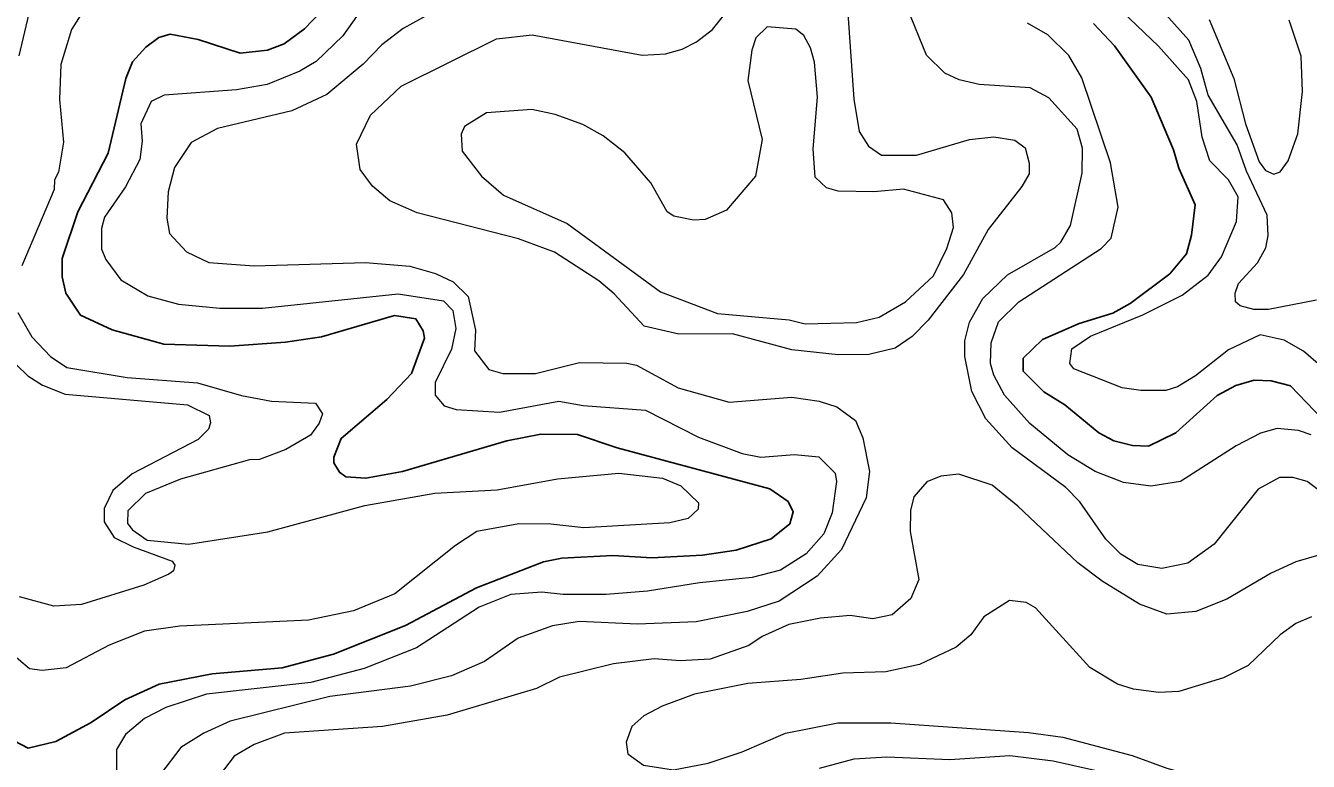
# Model space of a CAD drawing. Extents: x 673.6 to 698.9, y 7012 to 7040.1.
# Drawn here: x 693.89 to 695.502, y 7020.759 to 7021.684 of the extents above; entities that cross this region are included whole.
import ezdxf

# ---------------------------------------------------------------- set-up
doc = ezdxf.new("R2010")
doc.units = 0
doc.header["$LTSCALE"] = 0.032
doc.layers.add('1', color=7, linetype='Continuous', lineweight=25)
doc.layers.add('2', color=7, linetype='Continuous', lineweight=13)

msp = doc.modelspace()

# ---------------------------------------------------------------- linework, layer by layer
at = {"layer": '1'}
for points in [[(694.2607, 7021.7004), (694.2406, 7021.6796), (694.2153, 7021.6608), (694.1943, 7021.6528), (694.1599, 7021.6491), (694.107, 7021.6663), (694.072, 7021.6727), (694.0579, 7021.6686), (694.0416, 7021.6563), (694.0249, 7021.638), (694.0162, 7021.6173), (693.9941, 7021.5233), (693.9562, 7021.4496), (693.9364, 7021.391), (693.9364, 7021.3681), (693.941, 7021.3475), (693.9594, 7021.3196), (693.9992, 7021.3012), (694.0642, 7021.2834), (694.1471, 7021.2808), (694.217, 7021.2858), (694.2621, 7021.2924), (694.3539, 7021.3193), (694.3808, 7021.3151), (694.3897, 7021.3001), (694.3915, 7021.2909), (694.3751, 7021.2464), (694.3442, 7021.2137), (694.2869, 7021.1649), (694.2775, 7021.1412), (694.2775, 7021.1341), (694.2848, 7021.1223), (694.2928, 7021.1168), (694.318, 7021.1149), (694.364, 7021.1232), (694.4951, 7021.1617), (694.5378, 7021.1704), (694.5839, 7021.1699), (694.6337, 7021.153), (694.8255, 7021.1017), (694.8482, 7021.0856)], [(695.3008, 7021.1552), (695.2807, 7021.156), (695.2574, 7021.1619), (695.2385, 7021.1718), (695.196, 7021.2071), (695.1696, 7021.2236), (695.1435, 7021.2492), (695.1435, 7021.2656), (695.1677, 7021.2893), (695.2141, 7021.3093), (695.2561, 7021.3222), (695.2781, 7021.3344), (695.3278, 7021.3718), (695.3487, 7021.3969), (695.3552, 7021.4203), (695.3596, 7021.4582), (695.3389, 7021.5044), (695.3325, 7021.5274), (695.3043, 7021.5935), (695.2583, 7021.6581), (695.2319, 7021.6862)], [(695.5402, 7021.1677), (695.4792, 7021.2308), (695.4549, 7021.2372), (695.4337, 7021.2381), (695.4106, 7021.2315), (695.3872, 7021.219), (695.3353, 7021.1718), (695.3008, 7021.1552)], [(694.8482, 7021.0856), (694.8548, 7021.0725), (694.8503, 7021.0575), (694.8271, 7021.0385), (694.7831, 7021.0245), (694.7409, 7021.018)], [(694.7409, 7021.018), (694.6771, 7021.0147), (694.6282, 7021.0179), (694.5641, 7021.0146), (694.5411, 7021.0097), (694.4567, 7020.9773), (694.3678, 7020.9296), (694.2774, 7020.8936), (694.2128, 7020.8766), (694.1249, 7020.8691), (694.0583, 7020.8561), (694.0152, 7020.8362), (693.9729, 7020.8078), (693.9285, 7020.7839), (693.8938, 7020.7757), (693.8674, 7020.7895)]]:
    msp.add_lwpolyline(points, dxfattribs=at)
at = {"layer": '2'}
for points in [[(694.9158, 7021.8068), (694.9307, 7021.5912), (694.9377, 7021.5505), (694.9493, 7021.5322), (694.9657, 7021.5209), (695.0095, 7021.5209), (695.076, 7021.5406), (695.1065, 7021.5438), (695.1331, 7021.5397), (695.1459, 7021.5301), (695.1509, 7021.5109), (695.1509, 7021.4973), (695.1418, 7021.4814), (695.0998, 7021.4276), (695.0685, 7021.371), (695.0241, 7021.3135), (695.0043, 7021.2929), (694.9829, 7021.2783), (694.9495, 7021.2702), (694.9111, 7021.2697), (694.8531, 7021.276), (694.7786, 7021.2963), (694.711, 7021.2957), (694.6675, 7021.3059), (694.6299, 7021.3466), (694.6104, 7021.3628), (694.5547, 7021.3991), (694.5096, 7021.4157), (694.3824, 7021.4483), (694.348, 7021.4634), (694.326, 7021.482), (694.3109, 7021.5026), (694.3062, 7021.5347), (694.3238, 7021.5711), (694.3623, 7021.6073), (694.482, 7021.6671), (694.5267, 7021.672), (694.6648, 7021.6465), (694.6943, 7021.6482), (694.715, 7021.6538), (694.7332, 7021.6631), (694.7534, 7021.6789), (694.7702, 7021.6996)], [(695.5192, 7021.0965), (695.5005, 7021.1108), (695.4822, 7021.1157), (695.4654, 7021.1157), (695.4388, 7021.1012), (695.3834, 7021.0319), (695.3505, 7021.0083), (695.3177, 7021.0015), (695.2876, 7021.0063), (695.2662, 7021.0194), (695.2473, 7021.0382), (695.2149, 7021.0853), (695.1972, 7021.1031), (695.1297, 7021.1529), (695.0968, 7021.1894), (695.0792, 7021.224), (695.0703, 7021.2677), (695.0703, 7021.2874), (695.076, 7021.3111), (695.093, 7021.3406), (695.1237, 7021.3704), (695.1836, 7021.4046), (695.191, 7021.4115), (695.2029, 7021.4325), (695.2175, 7021.4982), (695.2182, 7021.5294), (695.2113, 7021.5535), (695.1758, 7021.5929), (695.1522, 7021.6054), (695.0881, 7021.6094), (695.063, 7021.6153), (695.0451, 7021.624), (695.0221, 7021.6464), (694.9742, 7021.764)], [(694.3448, 7021.7499), (694.2888, 7021.6709), (694.2554, 7021.6386), (694.2347, 7021.6265), (694.1937, 7021.6096), (694.1553, 7021.6029), (694.0646, 7021.5964), (694.0483, 7021.5883), (694.035, 7021.5602), (694.0367, 7021.5383), (694.0341, 7021.5153), (694.0158, 7021.4811), (693.9894, 7021.4427), (693.9857, 7021.4288), (693.9857, 7021.4026), (693.9913, 7021.3896), (694.0101, 7021.3641), (694.044, 7021.3439), (694.0823, 7021.3335), (694.1344, 7021.3286), (694.1882, 7021.3286), (694.3584, 7021.3466), (694.4153, 7021.3377), (694.427, 7021.3257), (694.4309, 7021.303), (694.4253, 7021.2771), (694.4048, 7021.2352), (694.4049, 7021.2192), (694.4161, 7021.2059), (694.4314, 7021.2011), (694.4857, 7021.1979), (694.5602, 7021.2117), (694.5908, 7021.2061), (694.6693, 7021.2003), (694.7359, 7021.1663), (694.7907, 7021.1461), (694.814, 7021.1412), (694.8565, 7021.1445), (694.887, 7021.1419), (694.9072, 7021.1211), (694.9092, 7021.1106), (694.9037, 7021.0713), (694.8932, 7021.0449), (694.871, 7021.0198), (694.8388, 7020.9992), (694.8033, 7020.9901), (694.7371, 7020.9835), (694.6718, 7020.9728), (694.6198, 7020.9687), (694.5655, 7020.9687), (694.5387, 7020.9717), (694.5, 7020.9686), (694.4603, 7020.9528), (694.3814, 7020.9019), (694.3157, 7020.8756), (694.2489, 7020.8583), (694.1175, 7020.8434), (694.0666, 7020.8266), (694.0397, 7020.8131), (694.0161, 7020.7927), (694.0046, 7020.7738), (694.0045, 7020.7331)], [(693.9687, 7021.7109), (693.948, 7021.6789), (693.9348, 7021.6346), (693.9331, 7021.5908), (693.938, 7021.5373), (693.9316, 7021.4994), (693.9266, 7021.49), (693.9265, 7021.4775), (693.8857, 7021.3818)], [(695.5383, 7021.2377), (695.4957, 7021.2745), (695.4715, 7021.2885), (695.4413, 7021.2949), (695.4014, 7021.2763), (695.3602, 7021.2435), (695.3375, 7021.2297), (695.3226, 7021.2251), (695.2915, 7021.225), (695.268, 7021.2286), (695.2074, 7021.2524), (695.202, 7021.259), (695.2045, 7021.2774), (695.2281, 7021.2932), (695.2937, 7021.3203), (695.3432, 7021.345), (695.3758, 7021.3702), (695.3926, 7021.3929), (695.4114, 7021.4374), (695.4136, 7021.4684), (695.4013, 7021.4899), (695.3781, 7021.5138), (695.3686, 7021.5433), (695.3617, 7021.5881), (695.3512, 7021.6155), (695.3137, 7021.6579), (695.2683, 7021.7011)], [(695.5122, 7021.3384), (695.4519, 7021.327), (695.4335, 7021.327), (695.4162, 7021.3316), (695.4101, 7021.3364), (695.4099, 7021.3473), (695.4142, 7021.3595), (695.4378, 7021.3855), (695.4484, 7021.4045), (695.4515, 7021.4199), (695.45, 7021.4455), (695.4241, 7021.5007), (695.4124, 7021.5336), (695.376, 7021.5964), (695.3667, 7021.6299), (695.3516, 7021.6651), (695.3118, 7021.7097)], [(693.8944, 7021.6989), (693.8821, 7021.6457)], [(694.3972, 7021.6978), (694.3647, 7021.6798), (694.3379, 7021.6595), (694.3146, 7021.6353), (694.2688, 7021.5971), (694.2249, 7021.5765), (694.1316, 7021.5544), (694.0986, 7021.5368), (694.0775, 7021.5053), (694.0695, 7021.4748), (694.0679, 7021.4416), (694.0713, 7021.4223), (694.0924, 7021.3993), (694.1208, 7021.386), (694.1774, 7021.3819), (694.3176, 7021.386), (694.3732, 7021.3812), (694.4055, 7021.3719), (694.4274, 7021.3615), (694.4465, 7021.3433), (694.4557, 7021.301), (694.4542, 7021.2749), (694.4725, 7021.2515)], [(695.5055, 7021.1692), (695.4894, 7021.1748), (695.4628, 7021.1772), (695.4418, 7021.1715), (695.4113, 7021.1555), (695.3411, 7021.1108), (695.3039, 7021.105), (695.2697, 7021.1095), (695.2339, 7021.1234), (695.1996, 7021.1441), (695.1521, 7021.1836), (695.1201, 7021.2191), (695.1067, 7021.2444), (695.1025, 7021.2591), (695.1034, 7021.2849), (695.1126, 7021.3113), (695.1383, 7021.3365), (695.2416, 7021.4036), (695.2543, 7021.4166), (695.2627, 7021.4556), (695.2532, 7021.5113), (695.2174, 7021.6178), (695.201, 7021.6459), (695.1744, 7021.6722), (695.1492, 7021.6868)], [(695.3771, 7021.6914), (695.408, 7021.6173), (695.4229, 7021.5603), (695.4402, 7021.5126), (695.4478, 7021.5016), (695.4583, 7021.497), (695.4662, 7021.4997)], [(695.4662, 7021.4997), (695.4763, 7021.5135), (695.4887, 7021.5475), (695.4944, 7021.6006), (695.4927, 7021.6454), (695.4778, 7021.6905)], [(693.8805, 7021.3231), (693.8983, 7021.2926), (693.9217, 7021.2676), (693.9421, 7021.2539), (694.0181, 7021.2413), (694.1064, 7021.2347), (694.1617, 7021.2188), (694.1992, 7021.2115), (694.2545, 7021.209), (694.2632, 7021.1958), (694.2593, 7021.1839), (694.2482, 7021.1688), (694.2174, 7021.151), (694.1841, 7021.1382), (694.1717, 7021.1378), (694.0852, 7021.1138), (694.0409, 7021.0955), (694.0187, 7021.0738), (694.0185, 7021.0579), (694.0246, 7021.0499), (694.0433, 7021.0369), (694.0949, 7021.0319), (694.1948, 7021.0476), (694.3164, 7021.0804), (694.4044, 7021.0959), (694.4827, 7021.1001), (694.5585, 7021.1139), (694.6358, 7021.1214), (694.6904, 7021.1149), (694.7134, 7021.1052), (694.7359, 7021.084), (694.7355, 7021.0758), (694.7227, 7021.0641), (694.6995, 7021.0589), (694.5918, 7021.0525), (694.5502, 7021.0573), (694.51, 7021.0574), (694.4571, 7021.0477), (694.4305, 7021.0304), (694.3541, 7020.9696), (694.3024, 7020.9484), (694.2456, 7020.9364), (694.0842, 7020.9291), (694.0396, 7020.9225), (693.9952, 7020.9052), (693.9413, 7020.8766), (693.9112, 7020.8733), (693.8955, 7020.8755), (693.8677, 7020.8989)], [(693.8651, 7021.2708), (693.8931, 7021.2435), (693.9117, 7021.2317), (693.9401, 7021.2204), (694.0938, 7021.207), (694.1211, 7021.1936), (694.1228, 7021.1843), (694.1202, 7021.1763), (694.1074, 7021.1634), (694.0244, 7021.1205), (693.9999, 7021.0995), (693.989, 7021.077), (693.989, 7021.0601), (694.0017, 7021.0405), (694.0255, 7021.0285), (694.0747, 7021.0107), (694.0777, 7021.0056), (694.0764, 7020.9984), (694.0703, 7020.9944), (694.0391, 7020.9805), (693.9607, 7020.9562), (693.9258, 7020.9539), (693.8827, 7020.966)], [(694.6578, 7021.257), (694.7101, 7021.2284), (694.7743, 7021.2106), (694.8531, 7021.2167), (694.8875, 7021.2115), (694.9093, 7021.2044), (694.9328, 7021.1873), (694.9422, 7021.1655), (694.9504, 7021.1231), (694.9462, 7021.0903), (694.9154, 7021.0255), (694.8849, 7020.9918), (694.8372, 7020.9605), (694.7967, 7020.9474), (694.7326, 7020.9342), (694.659, 7020.9316), (694.5856, 7020.935), (694.5522, 7020.9294), (694.509, 7020.9138), (694.4669, 7020.8846), (694.4254, 7020.8665), (694.3739, 7020.8536), (694.2727, 7020.8404), (694.1472, 7020.8095), (694.1143, 7020.7946), (694.0853, 7020.7765), (694.0597, 7020.7429)], [(694.4725, 7021.2515), (694.4899, 7021.2464), (694.531, 7021.2463), (694.5862, 7021.2604), (694.6456, 7021.2596), (694.6578, 7021.257)], [(695.1046, 7021.106), (695.0629, 7021.1198), (695.04, 7021.1175), (695.0226, 7021.1105), (695.0062, 7021.0915), (695.002, 7021.0743)], [(695.5148, 7021.0181), (695.4862, 7021.0097), (695.4549, 7020.9957), (695.3996, 7020.9627), (695.3603, 7020.9474), (695.324, 7020.9441), (695.2896, 7020.9567), (695.2427, 7020.9856), (695.2123, 7021.0084), (695.1367, 7021.0798), (695.1046, 7021.106)], [(695.002, 7021.0743), (695.0014, 7021.048), (695.0127, 7020.9877), (695.0023, 7020.9639), (694.9789, 7020.943), (694.9549, 7020.9382), (694.9264, 7020.9423), (694.8889, 7020.939), (694.8492, 7020.931), (694.8157, 7020.916), (694.7988, 7020.9047), (694.7502, 7020.8873), (694.7126, 7020.8856), (694.6801, 7020.888), (694.6289, 7020.8817), (694.5613, 7020.8649), (694.5323, 7020.8508), (694.4201, 7020.8172), (694.3386, 7020.803), (694.2155, 7020.7944), (694.1776, 7020.7803), (694.1525, 7020.7654), (694.1336, 7020.7409)], [(695.5056, 7020.9407), (695.4862, 7020.9324), (695.4662, 7020.9181), (695.426, 7020.8795), (695.3953, 7020.8639), (695.339, 7020.847), (695.3141, 7020.8454), (695.2821, 7020.8498), (695.2621, 7020.8559), (695.2271, 7020.8769), (695.1591, 7020.9521), (695.1474, 7020.9587), (695.1263, 7020.961), (695.0943, 7020.9406), (695.0779, 7020.9179), (695.0594, 7020.9025), (695.0135, 7020.8809), (694.9709, 7020.8717), (694.9172, 7020.87), (694.8641, 7020.8618)], [(694.8641, 7020.8618), (694.7975, 7020.8568), (694.7306, 7020.8434), (694.6902, 7020.8286), (694.6671, 7020.8161), (694.6518, 7020.803)], [(694.6518, 7020.803), (694.6448, 7020.7834), (694.6468, 7020.7685), (694.6665, 7020.7542), (694.7042, 7020.7484), (694.7478, 7020.757), (694.7907, 7020.7712), (694.8452, 7020.7944), (694.9106, 7020.8075), (694.9775, 7020.8075), (695.1502, 7020.7953), (695.1933, 7020.7895), (695.2804, 7020.7665), (695.3239, 7020.7504), (695.4245, 7020.7227), (695.4993, 7020.6898), (695.5149, 7020.6679)], [(694.8876, 7020.7507), (694.9313, 7020.7624), (694.9721, 7020.7649), (695.0515, 7020.7615), (695.1266, 7020.7664), (695.1812, 7020.7597), (695.2577, 7020.7426)]]:
    msp.add_lwpolyline(points, dxfattribs=at)
msp.add_lwpolyline([(694.6757, 7021.4859), (694.6433, 7021.5238), (694.6158, 7021.545), (694.5904, 7021.5594), (694.5556, 7021.5718), (694.5263, 7021.5783), (694.4693, 7021.5742), (694.4418, 7021.5567), (694.4376, 7021.5472), (694.4388, 7021.5259), (694.4632, 7021.4943), (694.4908, 7021.4704), (694.5709, 7021.4349), (694.6879, 7021.3492), (694.7594, 7021.322), (694.8498, 7021.3138), (694.8698, 7021.3089), (694.9342, 7021.3105), (694.9626, 7021.3173), (694.9957, 7021.3366), (695.0308, 7021.369), (695.0478, 7021.4036), (695.0562, 7021.4301), (695.0539, 7021.4485), (695.0433, 7021.4647), (694.9931, 7021.4781), (694.956, 7021.4749), (694.9113, 7021.4756), (694.8966, 7021.4798), (694.8823, 7021.493), (694.8798, 7021.5286), (694.8854, 7021.5938), (694.8813, 7021.6378), (694.8765, 7021.6555), (694.868, 7021.6713), (694.8578, 7021.6792), (694.822, 7021.6819), (694.8076, 7021.6681), (694.8025, 7021.6526), (694.7976, 7021.6146), (694.8155, 7021.5406), (694.8074, 7021.4946), (694.7709, 7021.4516), (694.744, 7021.44), (694.7296, 7021.439), (694.7048, 7021.4441), (694.6965, 7021.4495)], close=True, dxfattribs=at)

doc.saveas('drawing.dxf')
